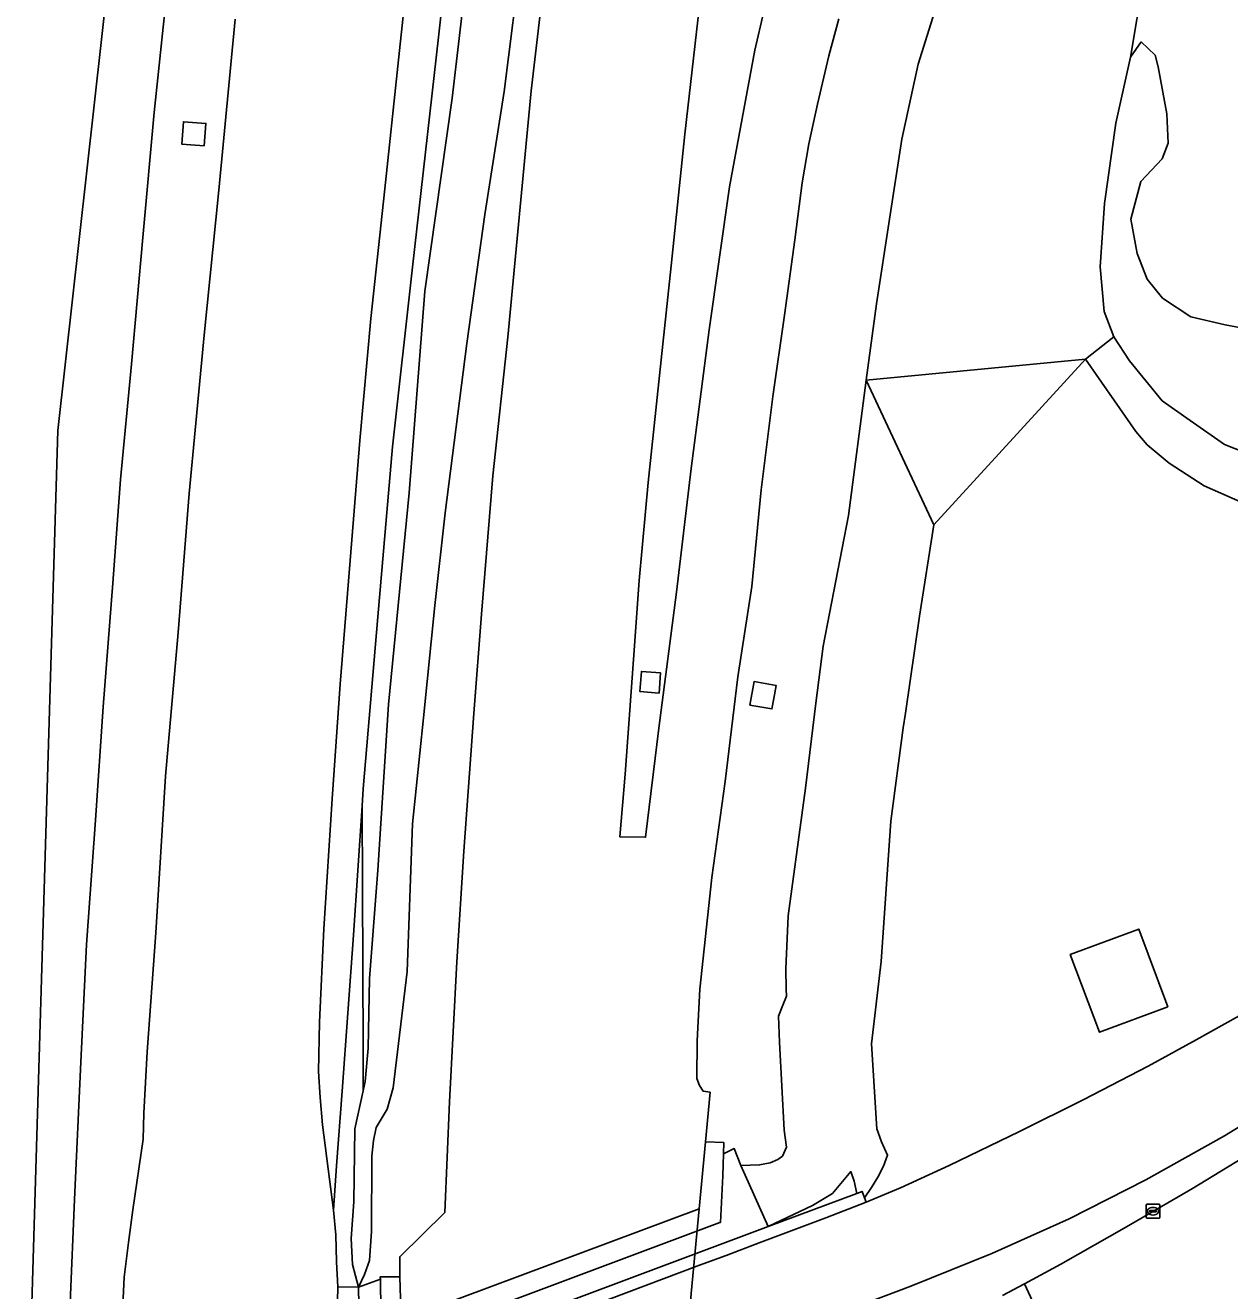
# Model space of a CAD drawing. Extents: x 157445 to 158888, y 383061 to 384688.
# Drawn here: x 157693.2 to 157780.1, y 383107 to 383198.3 of the extents above; entities that cross this region are included whole.
import ezdxf

# ---------------------------------------------------------------- set-up
doc = ezdxf.new("R2010")
doc.units = 0
for name, color, linetype in [('IMGEO_Berm_groen', 7, 'Continuous'), ('IMGEO_Grasland_overig', 7, 'Continuous'), ('IMGEO_Groenvoorziening', 7, 'Continuous'), ('IMGEO_Kolk', 7, 'Continuous'), ('IMGEO_Meer_plas_ven_vijver', 7, 'Continuous'), ('IMGEO_Moeras', 7, 'Continuous'), ('IMGEO_Muur', 7, 'Continuous'), ('IMGEO_Oever', 7, 'Continuous'), ('IMGEO_Rijbaan_autosnelweg', 7, 'Continuous'), ('IMGEO_Rijbaan_autoweg', 7, 'Continuous'), ('IMGEO_Rijbaan_lokaal_gesloten', 7, 'Continuous'), ('IMGEO_Rijbaan_regionaal_gesloten', 7, 'Continuous'), ('IMGEO_Terreindeel_gesloten', 7, 'Continuous'), ('IMGEO_Terreindeel_open', 7, 'Continuous')]:
    doc.layers.add(name, color=color, linetype=linetype)

msp = doc.modelspace()

# ---------------------------------------------------------------- linework, layer by layer
at = {"layer": 'IMGEO_Berm_groen'}
for points in [[(157721.059, 383204.66), (157720.09, 383195.364), (157719.142, 383186.515), (157718.133, 383177.162), (157717.351, 383168.349), (157716.518, 383158.209), (157715.924, 383150.77), (157715.354, 383142.496), (157714.751, 383133.105), (157714.43, 383126.389), (157714.356, 383122.819), (157714.484, 383120.93), (157714.658, 383118.959), (157715.156, 383115.053), (157715.44, 383112.809), (157715.669, 383116.02), (157716.056, 383121.403), (157716.885, 383132.652), (157717.51, 383141.989), (157717.592, 383143.212), (157718.645, 383155.635), (157719.705, 383167.907), (157721.139, 383180.853), (157723.014, 383197.464), (157724.833, 383213.617)], [(157724.833, 383213.617), (157723.014, 383197.464), (157721.139, 383180.853), (157719.705, 383167.907), (157718.645, 383155.635), (157717.592, 383143.212), (157717.51, 383141.989), (157717.543, 383136.114), (157717.573, 383124.492), (157717.576, 383121.413), (157717.721, 383122.086), (157717.94, 383124.5), (157718.039, 383129.541), (157718.645, 383137.338), (157719.416, 383149.293), (157720.895, 383164.57), (157722.028, 383179.122), (157723.999, 383193.055), (157726.386, 383213.41)], [(157729.025, 383203.662), (157727.761, 383193.552), (157726.371, 383184.659), (157725.074, 383175.363), (157723.505, 383163.144), (157722.748, 383156.454), (157721.928, 383148.344), (157721.138, 383140.69), (157720.763, 383130.044), (157719.755, 383121.647), (157719.319, 383120.108), (157718.519, 383118.781), (157718.334, 383117.837), (157718.208, 383116.717), (157718.178, 383111.275), (157718.046, 383109.168), (157717.687, 383108.165), (157717.258, 383107.26), (157718.823, 383107.819), (157718.82, 383108.003), (157720.229, 383108.011), (157720.219, 383109.446), (157723.473, 383112.632), (157723.805, 383120.63), (157724.334, 383130.728), (157724.847, 383138.707), (157725.578, 383148.661), (157726.129, 383155.819), (157726.941, 383165.805), (157728.017, 383175.816), (157728.742, 383183.442), (157729.701, 383193.587), (157730.745, 383202.454)], [(157741.948, 383200.611), (157740.795, 383190.457), (157739.807, 383180.951), (157738.969, 383173.055), (157738.152, 383165.313), (157737.485, 383158.246), (157737.09, 383152.544), (157736.478, 383144.281), (157736.099, 383139.764), (157737.954, 383139.723), (157738.904, 383147.596), (157740.185, 383157.408), (157741.24, 383166.331), (157742.54, 383176.339), (157744.019, 383186.661), (157745.841, 383196.525), (157746.479, 383199.326)], [(157751.897, 383198.776), (157751.183, 383196.11), (157750.353, 383192.617), (157749.745, 383189.761), (157749.26, 383186.952), (157748.723, 383182.845), (157747.982, 383177.405), (157747.149, 383171.529), (157746.299, 383164.803), (157745.615, 383157.819), (157744.602, 383151.308), (157743.707, 383143.743), (157742.74, 383136.83), (157741.869, 383128.751), (157741.676, 383125.036), (157741.647, 383122.318), (157741.837, 383121.811), (157742.106, 383121.406), (157742.612, 383121.317), (157742.288, 383117.737), (157743.601, 383117.685), (157743.577, 383116.87), (157744.35, 383117.25), (157744.823, 383116.045), (157746.18, 383116.08), (157746.946, 383116.222), (157747.495, 383116.46), (157747.829, 383116.715), (157748.119, 383117.368), (157747.957, 383118.586), (157747.614, 383124.938), (157747.556, 383126.8), (157747.865, 383127.614), (157748.128, 383128.265), (157748.105, 383128.77), (157748.065, 383130.234), (157748.237, 383134.051), (157749.495, 383143.274), (157750.252, 383149.402), (157750.76, 383153.509), (157752.594, 383162.944), (157753.881, 383172.7), (157754.623, 383178.222), (157755.554, 383184.333), (157756.438, 383190.108), (157757.63, 383195.512), (157759.192, 383200.517)], [(157703.373, 383200.256), (157702.509, 383192.024), (157701.679, 383183.014), (157700.871, 383173.865), (157700.079, 383165.552), (157699.516, 383158.059), (157698.836, 383149.125), (157698.275, 383140.962), (157697.626, 383131.974), (157697.219, 383123.498), (157696.766, 383113.571), (157696.45, 383106.13)], [(157700.204, 383104.938), (157700.344, 383107.982), (157700.662, 383110.477), (157700.958, 383112.845), (157701.702, 383117.923), (157701.763, 383119.805), (157701.999, 383124.246), (157702.617, 383132.814), (157703.319, 383144.138), (157704.227, 383154.5), (157705.037, 383164.541), (157706.118, 383175.959), (157707.16, 383186.429), (157708.353, 383198.758)], [(157780.868, 383163.925), (157778.257, 383165.084), (157775.731, 383166.728), (157774.153, 383168.041), (157773.335, 383169.016), (157769.7, 383174.229), (157758.755, 383162.263), (157757.723, 383155.689), (157756.702, 383148.685), (157756.546, 383147.616), (157755.654, 383140.888), (157754.943, 383130.758), (157754.255, 383124.812), (157754.642, 383118.675), (157754.971, 383117.735), (157755.415, 383116.769), (157755.131, 383115.984), (157754.714, 383115.192), (157754.268, 383114.453), (157753.753, 383113.696), (157753.871, 383113.395), (157756.35, 383114.421), (157759.871, 383116.035), (157764.937, 383118.477), (157769.519, 383120.772), (157774.219, 383123.196), (157777.67, 383125.113), (157780.771, 383126.837)], [(157789.739, 383124.312), (157779.721, 383118.166), (157774.039, 383114.998), (157768.506, 383112.188), (157762.931, 383109.672), (157757.104, 383107.333), (157748.327, 383104.014)], [(157763.718, 383106.655), (157765.289, 383107.502), (157767.904, 383108.913), (157772.643, 383111.611), (157777.414, 383114.383), (157782.021, 383117.184)]]:
    msp.add_lwpolyline(points, dxfattribs=at)
for points in [[(157706.114, 383189.622), (157704.492, 383189.744), (157704.613, 383191.365), (157706.235, 383191.244)], [(157738.93, 383150.129), (157737.55, 383150.234), (157737.66, 383151.687), (157739.04, 383151.582)], [(157745.49, 383149.258), (157745.787, 383150.959), (157747.376, 383150.681), (157747.211, 383149.74), (157747.078, 383148.98)], [(157715.44, 383112.809), (157715.618, 383111.033), (157715.665, 383109.085), (157715.75, 383107.289), (157717.258, 383107.26), (157716.805, 383108.885), (157716.719, 383110.754), (157716.901, 383113.419), (157716.99, 383118.687), (157717.576, 383121.413), (157717.573, 383124.492), (157717.543, 383136.114), (157717.51, 383141.989), (157716.885, 383132.652), (157716.056, 383121.403), (157715.669, 383116.02)], [(157768.601, 383131.257), (157773.536, 383133.1), (157775.629, 383127.493), (157770.694, 383125.65)]]:
    msp.add_lwpolyline(points, close=True, dxfattribs=at)
at = {"layer": 'IMGEO_Grasland_overig'}
msp.add_lwpolyline([(157726.386, 383213.41), (157723.999, 383193.055), (157722.028, 383179.122), (157720.895, 383164.57), (157719.416, 383149.293), (157718.645, 383137.338), (157718.039, 383129.541), (157717.94, 383124.5), (157717.721, 383122.086), (157717.576, 383121.413), (157716.99, 383118.687), (157716.901, 383113.419), (157716.719, 383110.754), (157716.805, 383108.885), (157717.258, 383107.26), (157717.687, 383108.165), (157718.046, 383109.168), (157718.178, 383111.275), (157718.208, 383116.717), (157718.334, 383117.837), (157718.519, 383118.781), (157719.319, 383120.108), (157719.755, 383121.647), (157720.763, 383130.044), (157721.138, 383140.69), (157721.928, 383148.344), (157722.748, 383156.454), (157723.505, 383163.144), (157725.074, 383175.363), (157726.371, 383184.659), (157727.761, 383193.552), (157729.025, 383203.662)], dxfattribs=at)
for points in [[(157769.7, 383174.229), (157753.881, 383172.7), (157758.755, 383162.263)], [(157753.881, 383172.7), (157752.594, 383162.944), (157750.76, 383153.509), (157750.252, 383149.402), (157749.495, 383143.274), (157748.237, 383134.051), (157748.065, 383130.234), (157748.105, 383128.77), (157748.128, 383128.265), (157747.865, 383127.614), (157747.556, 383126.8), (157747.614, 383124.938), (157747.957, 383118.586), (157748.119, 383117.368), (157747.829, 383116.715), (157747.495, 383116.46), (157746.946, 383116.222), (157746.18, 383116.08), (157744.823, 383116.045), (157746.794, 383111.622), (157749.994, 383113.151), (157751.447, 383114.017), (157752.76, 383115.596), (157753.004, 383114.914), (157753.199, 383114.023), (157753.577, 383114.164), (157753.753, 383113.696), (157754.268, 383114.453), (157754.714, 383115.192), (157755.131, 383115.984), (157755.415, 383116.769), (157754.971, 383117.735), (157754.642, 383118.675), (157754.255, 383124.812), (157754.943, 383130.758), (157755.654, 383140.888), (157756.546, 383147.616), (157756.702, 383148.685), (157757.723, 383155.689), (157758.755, 383162.263)], [(157770.694, 383125.65), (157775.629, 383127.493), (157773.536, 383133.1), (157768.601, 383131.257)], [(157746.794, 383111.622), (157753.199, 383114.023), (157753.004, 383114.914), (157752.76, 383115.596), (157751.447, 383114.017), (157749.994, 383113.151)]]:
    msp.add_lwpolyline(points, close=True, dxfattribs=at)
at = {"layer": 'IMGEO_Groenvoorziening'}
msp.add_lwpolyline([(157783.877, 383175.945), (157779.772, 383176.712), (157777.303, 383177.284), (157775.252, 383178.622), (157774.152, 383180.01), (157773.417, 383181.843), (157772.964, 383184.327), (157773.699, 383187.052), (157775.236, 383188.69), (157775.67, 383189.809), (157775.555, 383191.923), (157774.947, 383195.317), (157774.725, 383196.153), (157773.718, 383197.123), (157772.934, 383196.013), (157771.885, 383191.256), (157771.059, 383185.455), (157770.764, 383180.894), (157771.049, 383177.666), (157771.75, 383175.848), (157772.864, 383174.106), (157775.233, 383171.23), (157777.252, 383169.811), (157779.72, 383168.077), (157784.251, 383166.286)], dxfattribs=at)
at = {"layer": 'IMGEO_Kolk'}
for p, q in [((157774.063, 383112.306), (157774.063, 383113.158)), ((157774.138, 383113.232), (157774.99, 383113.232)), ((157774.322, 383112.726), (157774.322, 383112.738)), ((157774.365, 383112.775), (157774.763, 383112.775)), ((157774.551, 383113.012), (157774.576, 383113.012)), ((157774.806, 383112.738), (157774.806, 383112.726)), ((157775.064, 383113.158), (157775.064, 383112.306)), ((157774.99, 383112.232), (157774.138, 383112.232)), ((157774.76, 383112.689), (157774.362, 383112.689)), ((157774.574, 383112.452), (157774.549, 383112.452))]:
    msp.add_line(p, q, dxfattribs=at)
for points in [[(157774.063, 383112.306), (157774.063, 383113.158)], [(157774.138, 383113.232), (157774.99, 383113.232)], [(157775.064, 383113.158), (157775.064, 383112.306)], [(157774.99, 383112.232), (157774.138, 383112.232)]]:
    msp.add_lwpolyline(points, dxfattribs=at)
for centre, radius, start, end in [((157774.14, 383113.156), 0.0765, 91.55205, 178.44795), ((157774.14, 383113.156), 0.0765, 91.55205, 178.44795), ((157774.362, 383112.735), 0.0403, 85.87752, 175.75265), ((157774.359, 383112.725), 0.0366, 178.93798, 274.71019), ((157774.763, 383112.732), 0.043, 264.86636, 352.45326), ((157774.767, 383112.737), 0.0386, 1.73085, 96.63898), ((157774.988, 383113.156), 0.0765, 1.55205, 88.44795), ((157774.988, 383113.156), 0.0765, 1.55205, 88.44795), ((157774.14, 383112.308), 0.0765, 181.55205, 268.44795), ((157774.14, 383112.308), 0.0765, 181.55205, 268.44795), ((157774.988, 383112.308), 0.0765, 271.55205, 358.44795), ((157774.988, 383112.308), 0.0765, 271.55205, 358.44795)]:
    msp.add_arc(centre, radius, start, end, dxfattribs=at)
for centre, major_axis, ratio, start_param, end_param in [((157774.55, 383112.732), (-0.387, 0.002), 0.722429, 4.712389, 7.853982), ((157774.575, 383112.732), (-0.39, 0.002), 0.717154, 1.570796, 4.712389)]:
    msp.add_ellipse(centre, major_axis=major_axis, ratio=ratio, start_param=start_param, end_param=end_param, dxfattribs=at)
at = {"layer": 'IMGEO_Meer_plas_ven_vijver'}
msp.add_lwpolyline([(157773.87, 383201.618), (157772.934, 383196.013), (157773.718, 383197.123), (157774.725, 383196.153), (157774.947, 383195.317), (157775.555, 383191.923), (157775.67, 383189.809), (157775.236, 383188.69), (157773.699, 383187.052), (157772.964, 383184.327), (157773.417, 383181.843), (157774.152, 383180.01), (157775.252, 383178.622), (157777.303, 383177.284), (157779.772, 383176.712), (157783.877, 383175.945)], dxfattribs=at)
at = {"layer": 'IMGEO_Moeras'}
msp.add_lwpolyline([(157784.251, 383166.286), (157779.72, 383168.077), (157777.252, 383169.811), (157775.233, 383171.23), (157772.864, 383174.106), (157771.75, 383175.848), (157769.7, 383174.229), (157773.335, 383169.016), (157774.153, 383168.041), (157775.731, 383166.728), (157778.257, 383165.084), (157780.868, 383163.925)], dxfattribs=at)
at = {"layer": 'IMGEO_Muur'}
msp.add_lwpolyline([(157693.209, 383090.59), (157697.953, 383092.375), (157707.327, 383095.892), (157716.879, 383099.488), (157725.883, 383102.852), (157735.275, 383106.365), (157741.859, 383108.831), (157743.76, 383109.539), (157746.153, 383110.462), (157750.953, 383112.268), (157753.871, 383113.395), (157753.753, 383113.696), (157753.577, 383114.164), (157753.199, 383114.023), (157746.794, 383111.622), (157693.238, 383091.552)], close=True, dxfattribs=at)
at = {"layer": 'IMGEO_Oever'}
msp.add_lwpolyline([(157759.192, 383200.517), (157757.63, 383195.512), (157756.438, 383190.108), (157755.554, 383184.333), (157754.623, 383178.222), (157753.881, 383172.7), (157769.7, 383174.229), (157771.75, 383175.848), (157771.049, 383177.666), (157770.764, 383180.894), (157771.059, 383185.455), (157771.885, 383191.256), (157772.934, 383196.013), (157773.87, 383201.618)], dxfattribs=at)
at = {"layer": 'IMGEO_Rijbaan_autosnelweg'}
for points in [[(157710.204, 383300.276), (157695.555, 383169.078), (157693.333, 383094.751)], [(157715.662, 383103.1), (157715.75, 383107.289), (157715.665, 383109.085), (157715.618, 383111.033), (157715.44, 383112.809), (157715.156, 383115.053), (157714.658, 383118.959), (157714.484, 383120.93), (157714.356, 383122.819), (157714.43, 383126.389), (157714.751, 383133.105), (157715.354, 383142.496), (157715.924, 383150.77), (157716.518, 383158.209), (157717.351, 383168.349), (157718.133, 383177.162), (157719.142, 383186.515), (157720.09, 383195.364), (157721.059, 383204.66)], [(157696.45, 383106.13), (157696.766, 383113.571), (157697.219, 383123.498), (157697.626, 383131.974), (157698.275, 383140.962), (157698.836, 383149.125), (157699.516, 383158.059), (157700.079, 383165.552), (157700.871, 383173.865), (157701.679, 383183.014), (157702.509, 383192.024), (157703.373, 383200.256)], [(157708.353, 383198.758), (157707.16, 383186.429), (157706.118, 383175.959), (157705.037, 383164.541), (157704.227, 383154.5), (157703.319, 383144.138), (157702.617, 383132.814), (157701.999, 383124.246), (157701.763, 383119.805), (157701.702, 383117.923), (157700.958, 383112.845), (157700.662, 383110.477), (157700.344, 383107.982), (157700.204, 383104.938)]]:
    msp.add_lwpolyline(points, dxfattribs=at)
at = {"layer": 'IMGEO_Rijbaan_autoweg'}
for points in [[(157730.745, 383202.454), (157729.701, 383193.587), (157728.742, 383183.442), (157728.017, 383175.816), (157726.941, 383165.805), (157726.129, 383155.819), (157725.578, 383148.661), (157724.847, 383138.707), (157724.334, 383130.728), (157723.805, 383120.63), (157723.473, 383112.632), (157720.219, 383109.446), (157720.229, 383108.011), (157720.33, 383104.877), (157741.824, 383112.916), (157742.288, 383117.737), (157742.612, 383121.317), (157742.106, 383121.406), (157741.837, 383121.811), (157741.647, 383122.318), (157741.676, 383125.036), (157741.869, 383128.751), (157742.74, 383136.83), (157743.707, 383143.743), (157744.602, 383151.308), (157745.615, 383157.819), (157746.299, 383164.803), (157747.149, 383171.529), (157747.982, 383177.405), (157748.723, 383182.845), (157749.26, 383186.952), (157749.745, 383189.761), (157750.353, 383192.617), (157751.183, 383196.11), (157751.897, 383198.776)], [(157746.479, 383199.326), (157745.841, 383196.525), (157744.019, 383186.661), (157742.54, 383176.339), (157741.24, 383166.331), (157740.185, 383157.408), (157738.904, 383147.596), (157737.954, 383139.723), (157736.099, 383139.764), (157736.478, 383144.281), (157737.09, 383152.544), (157737.485, 383158.246), (157738.152, 383165.313), (157738.969, 383173.055), (157739.807, 383180.951), (157740.795, 383190.457), (157741.948, 383200.611)]]:
    msp.add_lwpolyline(points, dxfattribs=at)
msp.add_lwpolyline([(157720.052, 383072.221), (157739.666, 383080.195), (157739.764, 383082.808), (157740.079, 383089.936), (157740.65, 383099.02), (157741.254, 383106.801), (157741.824, 383112.916), (157720.33, 383104.877), (157720.146, 383091.577), (157720.026, 383077.851)], close=True, dxfattribs=at)
at = {"layer": 'IMGEO_Rijbaan_lokaal_gesloten'}
for points in [[(157780.771, 383126.837), (157777.67, 383125.113), (157774.219, 383123.196), (157769.519, 383120.772), (157764.937, 383118.477), (157759.871, 383116.035), (157756.35, 383114.421), (157753.871, 383113.395), (157750.953, 383112.268), (157746.153, 383110.462), (157743.76, 383109.539), (157741.859, 383108.831), (157735.275, 383106.365)], [(157748.327, 383104.014), (157757.104, 383107.333), (157762.931, 383109.672), (157768.506, 383112.188), (157774.039, 383114.998), (157779.721, 383118.166), (157789.739, 383124.312)]]:
    msp.add_lwpolyline(points, dxfattribs=at)
at = {"layer": 'IMGEO_Rijbaan_regionaal_gesloten'}
for points in [[(157794.804, 383114.295), (157797.677, 383116.065), (157796.408, 383118.555), (157794.84, 383121.634), (157793.239, 383124.775), (157790.328, 383122.833), (157786.24, 383119.966), (157782.021, 383117.184), (157777.414, 383114.383), (157772.643, 383111.611), (157767.904, 383108.913), (157765.289, 383107.502), (157766.712, 383104.414), (157769.128, 383099.169), (157770.491, 383096.21), (157775.026, 383098.2)], [(157766.712, 383104.414), (157765.289, 383107.502), (157763.718, 383106.655)]]:
    msp.add_lwpolyline(points, dxfattribs=at)
at = {"layer": 'IMGEO_Terreindeel_gesloten'}
for points in [[(157706.114, 383189.622), (157706.235, 383191.244), (157704.613, 383191.365), (157704.492, 383189.744)], [(157738.93, 383150.129), (157739.04, 383151.582), (157737.66, 383151.687), (157737.55, 383150.234)], [(157747.211, 383149.74), (157747.376, 383150.681), (157745.787, 383150.959), (157745.49, 383149.258), (157747.078, 383148.98)]]:
    msp.add_lwpolyline(points, close=True, dxfattribs=at)
at = {"layer": 'IMGEO_Terreindeel_open'}
msp.add_lwpolyline([(157693.238, 383091.552), (157746.794, 383111.622), (157744.823, 383116.045), (157744.35, 383117.25), (157743.577, 383116.87), (157743.529, 383115.296), (157743.367, 383111.928), (157743.323, 383111.911), (157718.893, 383102.753), (157718.886, 383103.272), (157718.823, 383107.819), (157717.258, 383107.26), (157717.348, 383102.174), (157695.103, 383093.834), (157693.286, 383093.153)], close=True, dxfattribs=at)

doc.saveas('drawing.dxf')
